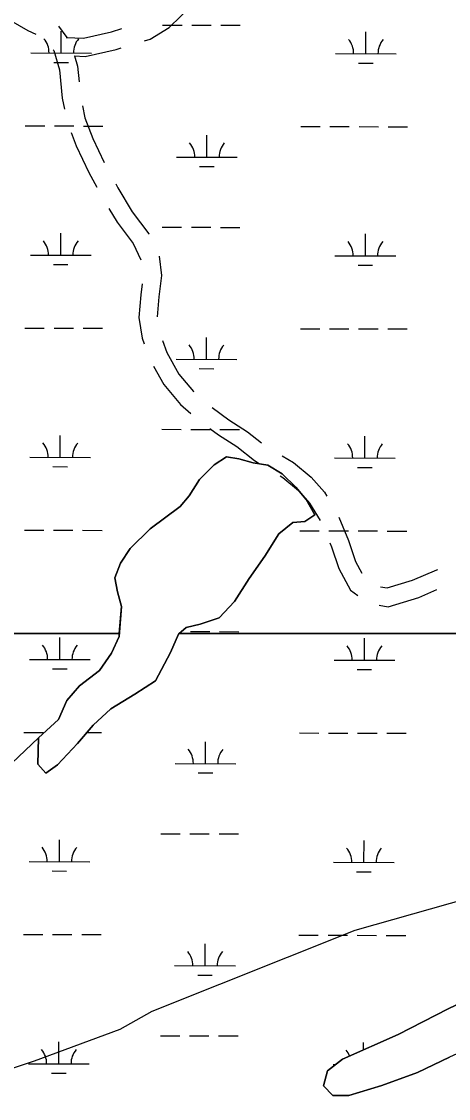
# Model space of a CAD drawing. Extents: x 3177385 to 3215275, y 903885 to 929304.
# Drawn here: x 3187191 to 3187895, y 921988 to 923760 of the extents above; entities that cross this region are included whole.
import ezdxf

# ---------------------------------------------------------------- set-up
doc = ezdxf.new("R2010")
doc.units = 0
for name, color, linetype in [('V-ROAD-CNTR', 7, 'Continuous'), ('V-SITE-VEGE', 7, 'Continuous'), ('V-TOPO-SHOR', 7, 'Continuous'), ('V-WETL-SWMP', 7, 'Continuous')]:
    doc.layers.add(name, color=color, linetype=linetype)

msp = doc.modelspace()

# ---------------------------------------------------------------- linework, layer by layer
at = {"layer": 'V-ROAD-CNTR'}
for points in [[(3187122.9, 923777.2), (3187137.8, 923774.8), (3187173.2, 923762.2), (3187202, 923745.3), (3187214.7, 923739.7)], [(3187394, 923728.7), (3187403.1, 923731.5), (3187434.5, 923750.5), (3187473.2, 923787.9)], [(3187252.3, 923752.8), (3187266.1, 923733.8)], [(3187264.9, 923734.2), (3187293.7, 923733.1), (3187339.8, 923743.5), (3187356.6, 923748.6)], [(3187243.5, 923713.9), (3187244.4, 923712.6), (3187254.1, 923680.9), (3187258.5, 923633.9), (3187262.2, 923616.3)], [(3187278.3, 923703.6), (3187296.5, 923703), (3187347.5, 923714.5), (3187355.8, 923717)], [(3187278.5, 923703.8), (3187283.7, 923686.7), (3187286.1, 923661.1)], [(3187291.8, 923621.5), (3187295.9, 923601.9), (3187308.8, 923567.7), (3187327.4, 923528.5)], [(3187272.9, 923577.9), (3187281.2, 923556), (3187302.1, 923511.6), (3187315.5, 923487.5)], [(3187346.5, 923493.4), (3187350.2, 923486.8), (3187373.6, 923447), (3187401.1, 923411), (3187401.5, 923410.1)], [(3187335.4, 923452.8), (3187348.7, 923430.3), (3187375.4, 923395.2), (3187388.2, 923368.4)], [(3187418.3, 923373.9), (3187422, 923342.1), (3187417.8, 923307.5), (3187415.1, 923274.5)], [(3187390.1, 923328.8), (3187387.9, 923310.5), (3187384.9, 923273), (3187390.4, 923239.3), (3187393.7, 923230.1)], [(3187423.6, 923235.6), (3187430.8, 923215.9), (3187450.5, 923180.1), (3187474.6, 923151.3), (3187475.1, 923150.9)], [(3187409, 923193.3), (3187425.6, 923163.1), (3187453.2, 923130.2), (3187470.3, 923115.4)], [(3187505.7, 923125.2), (3187532.9, 923104.9), (3187563.8, 923085.2), (3187586.8, 923066.9)], [(3187501.7, 923090.7), (3187515.8, 923080.2), (3187546.4, 923060.7), (3187575.1, 923037.9), (3187583.2, 923033)], [(3187620.6, 923045.6), (3187639.3, 923034.5), (3187668.7, 923010.3), (3187690.4, 922985.8), (3187694.2, 922979.4)], [(3187617.6, 923012.5), (3187622, 923009.9), (3187647.8, 922988.6), (3187666.1, 922967.9), (3187683.5, 922939)], [(3187714.1, 922944.8), (3187730.2, 922906.1), (3187741.7, 922871.9), (3187752.2, 922852.6)], [(3187699.3, 922902.3), (3187702.1, 922895.6), (3187714.1, 922859.9), (3187733.2, 922824.6), (3187745.3, 922815.8)], [(3187783.1, 922829.9), (3187793.6, 922828.1), (3187835.5, 922840.9), (3187875.6, 922858.1), (3187877.3, 922858.8)], [(3187780.8, 922799.8), (3187795.5, 922797.3), (3187845.9, 922812.7), (3187875.6, 922825.5)]]:
    msp.add_lwpolyline(points, dxfattribs=at)
at = {"layer": 'V-SITE-VEGE'}
for p, q in [((3187509, 923030.6), (3187529.3, 923043.8)), ((3187529.3, 923043.8), (3187549.6, 923040.9)), ((3187484.6, 923006.6), (3187509, 923030.6)), ((3187549.6, 923040.9), (3187573.3, 923033.8)), ((3187573.3, 923033.8), (3187597.5, 923030)), ((3187597.5, 923030), (3187620.7, 923015.8)), ((3187620.7, 923015.8), (3187643.2, 922994)), ((3187467.8, 922980), (3187484.6, 923006.6)), ((3187643.2, 922994), (3187660.6, 922973.7)), ((3187452.5, 922962.3), (3187467.8, 922980)), ((3187660.6, 922973.7), (3187674.5, 922948.3)), ((3187403.1, 922925.5), (3187452.5, 922962.3)), ((3187658, 922937.6), (3187638.2, 922936.1)), ((3187674.5, 922948.3), (3187658, 922937.6)), ((3187370.3, 922893.2), (3187403.1, 922925.5)), ((3187638.2, 922936.1), (3187615.4, 922917.3)), ((3187615.4, 922917.3), (3187592.3, 922880.4)), ((3187354.2, 922869.1), (3187370.3, 922893.2)), ((3187345.3, 922844.9), (3187354.2, 922869.1)), ((3187592.3, 922880.4), (3187566.2, 922843.7)), ((3187349.5, 922821.8), (3187345.3, 922844.9)), ((3187566.2, 922843.7), (3187542.5, 922805.7)), ((3187356.1, 922797.8), (3187349.5, 922821.8)), ((3187352.4, 922753), (3187356.1, 922797.8)), ((3187542.5, 922805.7), (3187516.9, 922778.9)), ((3187516.9, 922778.9), (3187485.7, 922768.8)), ((3187462.6, 922763.2), (3187451, 922753)), ((3187485.7, 922768.8), (3187462.6, 922763.2)), ((3186176.1, 922753), (3187352.4, 922753)), ((3187451, 922753), (3191273, 922753))]:
    msp.add_line(p, q, dxfattribs=at)
for points in [[(3191273, 922753), (3187451, 922753), (3187450.1, 922752.2), (3187436.9, 922722.1), (3187412.2, 922675.4), (3187378.3, 922653.1), (3187338.5, 922629.1), (3187309.3, 922602.6), (3187283.7, 922572.1), (3187250.9, 922537.2), (3187231.4, 922523.1), (3187218.4, 922538.4), (3187219.4, 922581.3), (3187252.4, 922611.7), (3187266.2, 922643), (3187287.1, 922666.9), (3187319.6, 922692.4), (3187339.9, 922720.9), (3187352, 922748.5), (3187352.4, 922753), (3186176.1, 922753)], [(3187896.6, 922056.2), (3187843.8, 922030.8), (3187785.3, 922009.3), (3187730.8, 921992.8), (3187704.1, 921992.8), (3187688.9, 922009), (3187695.3, 922033.5), (3187720.2, 922052.9), (3187812, 922093.3), (3187894.2, 922135.8), (3187944.9, 922159.7)]]:
    msp.add_lwpolyline(points, dxfattribs=at)
at = {"layer": 'V-TOPO-SHOR'}
for points in [[(3187352, 922748.5), (3187356.1, 922797.8), (3187349.5, 922821.8), (3187345.3, 922844.9), (3187354.2, 922869.1), (3187370.3, 922893.2), (3187403.1, 922925.5), (3187452.5, 922962.3), (3187467.8, 922980), (3187484.6, 923006.6), (3187509, 923030.6), (3187529.3, 923043.8), (3187549.6, 923040.9), (3187573.3, 923033.8)], [(3187573.3, 923033.8), (3187597.5, 923030), (3187620.7, 923015.8), (3187643.2, 922994), (3187660.6, 922973.7), (3187674.5, 922948.3), (3187658, 922937.6), (3187638.2, 922936.1), (3187615.4, 922917.3), (3187592.3, 922880.4)], [(3187592.3, 922880.4), (3187566.2, 922843.7), (3187542.5, 922805.7), (3187516.9, 922778.9), (3187485.7, 922768.8), (3187462.6, 922763.2), (3187450.1, 922752.2), (3187436.9, 922722.1), (3187412.2, 922675.4), (3187378.3, 922653.1), (3187338.5, 922629.1), (3187309.3, 922602.6), (3187283.7, 922572.1), (3187250.9, 922537.2), (3187231.4, 922523.1), (3187218.4, 922538.4), (3187219.4, 922581.3), (3187252.4, 922611.7)], [(3187252.4, 922611.7), (3187266.2, 922643), (3187287.1, 922666.9), (3187319.6, 922692.4), (3187339.9, 922720.9), (3187352, 922748.5)], [(3186210.4, 921990), (3186347, 922075.6), (3186468.4, 922102.4), (3186592.7, 922107), (3186698.6, 922165.9), (3186793.4, 922223.4), (3186893.7, 922327), (3186975.9, 922394.2), (3187067.8, 922474.1), (3187152.9, 922519), (3187219.4, 922581.3)], [(3187053.8, 921961.6), (3187158.4, 922031.7), (3187212.8, 922050), (3187353.7, 922102), (3187406.7, 922131.5), (3187741.4, 922265), (3187960.5, 922327.1), (3188108.5, 922323.3), (3188176.5, 922302.2)], [(3188189.5, 922161.7), (3188133.4, 922139.3), (3188075.1, 922119.8), (3188017.1, 922103.1), (3187947.1, 922079.2), (3187896.6, 922056.2), (3187843.8, 922030.8), (3187785.3, 922009.3), (3187730.8, 921992.8), (3187704.1, 921992.8), (3187688.9, 922009), (3187695.3, 922033.5), (3187720.2, 922052.9), (3187812, 922093.3), (3187894.2, 922135.8), (3187944.9, 922159.7), (3188002.9, 922183.8), (3188071.6, 922214.4), (3188110.1, 922239.7), (3188124, 922262), (3188146.9, 922293), (3188176.5, 922302.2), (3188220.5, 922305.4), (3188269.9, 922305.3)]]:
    msp.add_lwpolyline(points, dxfattribs=at)
at = {"layer": 'V-WETL-SWMP'}
for p, q in [((3187423.9, 923754.5), (3187455.9, 923754.5)), ((3187471.9, 923754.4), (3187503.9, 923754.4)), ((3187519.9, 923754.3), (3187551.9, 923754.2)), ((3187256.8, 923708.5), (3187256.8, 923744.5)), ((3187758.7, 923707.3), (3187758.8, 923743.3)), ((3187206.8, 923708.6), (3187306.8, 923708.4)), ((3187708.7, 923707.5), (3187808.7, 923707.2)), ((3187244.7, 923693.1), (3187268.7, 923693)), ((3187746.6, 923691.9), (3187770.6, 923691.9)), ((3187197.6, 923588.6), (3187229.6, 923588.5)), ((3187245.6, 923588.5), (3187277.6, 923588.4)), ((3187293.6, 923588.3), (3187325.6, 923588.3)), ((3187651.5, 923587.5), (3187683.5, 923587.4)), ((3187699.5, 923587.4), (3187731.5, 923587.3)), ((3187747.5, 923587.3), (3187779.5, 923587.2)), ((3187795.5, 923587.2), (3187827.5, 923587.1)), ((3187496.8, 923537.1), (3187496.9, 923573.1)), ((3187446.8, 923537.2), (3187546.8, 923537)), ((3187484.8, 923521.7), (3187508.8, 923521.7)), ((3187423.2, 923421.9), (3187455.2, 923421.8)), ((3187471.2, 923421.8), (3187503.2, 923421.7)), ((3187519.2, 923421.6), (3187551.2, 923421.6)), ((3187256, 923375.8), (3187256.1, 923411.8)), ((3187757.9, 923374.7), (3187758, 923410.7)), ((3187206, 923375.9), (3187306, 923375.7)), ((3187707.9, 923374.8), (3187807.9, 923374.5)), ((3187243.9, 923360.4), (3187267.9, 923360.4)), ((3187745.9, 923359.3), (3187769.9, 923359.2)), ((3187196.9, 923255.9), (3187228.9, 923255.8)), ((3187244.9, 923255.8), (3187276.9, 923255.7)), ((3187292.9, 923255.7), (3187324.9, 923255.6)), ((3187496.1, 923204.5), (3187496.1, 923240.5)), ((3187650.8, 923254.8), (3187682.8, 923254.8)), ((3187698.8, 923254.7), (3187730.8, 923254.7)), ((3187746.8, 923254.6), (3187778.8, 923254.5)), ((3187794.8, 923254.5), (3187826.8, 923254.4)), ((3187446.1, 923204.6), (3187546.1, 923204.3)), ((3187484, 923189.1), (3187508, 923189)), ((3187255.2, 923043.2), (3187255.3, 923079.2)), ((3187422.4, 923089.2), (3187454.4, 923089.1)), ((3187470.4, 923089.1), (3187502.4, 923089)), ((3187518.4, 923089), (3187550.4, 923088.9)), ((3187757.1, 923042), (3187757.2, 923078)), ((3187205.2, 923043.3), (3187305.2, 923043)), ((3187243.2, 923027.8), (3187267.2, 923027.7)), ((3187707.1, 923042.1), (3187807.1, 923041.9)), ((3187745.1, 923026.6), (3187769.1, 923026.5)), ((3187196.1, 922923.2), (3187228.1, 922923.1)), ((3187244.1, 922923.1), (3187276.1, 922923)), ((3187292.1, 922923), (3187324.1, 922922.9)), ((3187650, 922922.2), (3187682, 922922.1)), ((3187698, 922922.1), (3187730, 922922)), ((3187746, 922921.9), (3187778, 922921.9)), ((3187794, 922921.8), (3187826, 922921.8)), ((3187254.4, 922710.5), (3187254.5, 922746.5)), ((3187469.6, 922756.4), (3187501.6, 922756.3)), ((3187517.6, 922756.3), (3187549.6, 922756.2)), ((3187756.3, 922709.3), (3187756.4, 922745.3)), ((3187204.4, 922710.6), (3187304.4, 922710.4)), ((3187706.3, 922709.4), (3187806.3, 922709.2)), ((3187242.4, 922695.1), (3187266.4, 922695)), ((3187744.3, 922693.9), (3187768.3, 922693.9)), ((3187195.3, 922590.5), (3187227.3, 922590.5)), ((3187299, 922590.3), (3187323.3, 922590.2)), ((3187649.2, 922589.5), (3187681.2, 922589.4)), ((3187697.2, 922589.4), (3187729.2, 922589.3)), ((3187745.2, 922589.3), (3187777.2, 922589.2)), ((3187793.2, 922589.2), (3187825.2, 922589.1)), ((3187494.5, 922539.1), (3187494.6, 922575.1)), ((3187444.5, 922539.2), (3187544.5, 922539)), ((3187482.5, 922523.7), (3187506.5, 922523.7)), ((3187420.8, 922423.8), (3187452.8, 922423.8)), ((3187468.8, 922423.7), (3187500.8, 922423.7)), ((3187516.8, 922423.6), (3187548.8, 922423.6)), ((3187253.7, 922377.8), (3187253.7, 922413.8)), ((3187755.6, 922376.6), (3187755.7, 922412.6)), ((3187203.7, 922377.9), (3187303.7, 922377.7)), ((3187705.6, 922376.8), (3187805.6, 922376.5)), ((3187241.6, 922362.4), (3187265.6, 922362.3)), ((3187743.5, 922361.2), (3187767.5, 922361.2)), ((3187194.5, 922257.9), (3187226.5, 922257.8)), ((3187242.5, 922257.8), (3187274.5, 922257.7)), ((3187290.5, 922257.7), (3187322.5, 922257.6)), ((3187648.4, 922256.8), (3187680.4, 922256.7)), ((3187696.4, 922256.7), (3187728.4, 922256.6)), ((3187744.4, 922256.6), (3187776.4, 922256.5)), ((3187792.4, 922256.5), (3187824.4, 922256.4)), ((3187493.7, 922206.4), (3187493.8, 922242.4)), ((3187443.7, 922206.6), (3187543.7, 922206.3)), ((3187481.7, 922191), (3187505.7, 922191)), ((3187420.1, 922091.2), (3187452.1, 922091.1)), ((3187468.1, 922091.1), (3187500.1, 922091)), ((3187516.1, 922091), (3187548.1, 922090.9)), ((3187252.9, 922045.1), (3187253, 922081.1)), ((3187754.9, 922068.2), (3187754.9, 922080)), ((3187202.9, 922045.2), (3187302.9, 922045)), ((3187704.8, 922044.1), (3187708.8, 922044.1)), ((3187240.9, 922029.7), (3187264.9, 922029.7))]:
    msp.add_line(p, q, dxfattribs=at)
msp.add_lwpolyline([(3187231.4, 922523.1), (3187250.9, 922537.2), (3187283.7, 922572.1), (3187309.3, 922602.6), (3187338.5, 922629.1), (3187378.3, 922653.1), (3187412.2, 922675.4), (3187436.9, 922722.1), (3187450.1, 922752.2), (3187462.6, 922763.2), (3187485.7, 922768.8), (3187516.9, 922778.9), (3187542.5, 922805.7), (3187566.2, 922843.7), (3187592.3, 922880.4), (3187615.4, 922917.3), (3187638.2, 922936.1), (3187658, 922937.6), (3187674.5, 922948.3), (3187660.6, 922973.7), (3187643.2, 922994), (3187620.7, 923015.8), (3187597.5, 923030), (3187573.3, 923033.8), (3187549.6, 923040.9), (3187529.3, 923043.8), (3187509, 923030.6), (3187484.6, 923006.6), (3187467.8, 922980), (3187452.5, 922962.3), (3187403.1, 922925.5), (3187370.3, 922893.2), (3187354.2, 922869.1), (3187345.3, 922844.9), (3187349.5, 922821.8), (3187356.1, 922797.8), (3187352, 922748.5), (3187339.9, 922720.9), (3187319.6, 922692.4), (3187287.1, 922666.9), (3187266.2, 922643), (3187252.4, 922611.7), (3187219.4, 922581.3), (3187218.4, 922538.4)], close=True, dxfattribs=at)
msp.add_lwpolyline([(3187944.9, 922159.7), (3187894.2, 922135.8), (3187812, 922093.3), (3187720.2, 922052.9), (3187695.3, 922033.5), (3187688.9, 922009), (3187704.1, 921992.8), (3187730.8, 921992.8), (3187785.3, 922009.3), (3187843.8, 922030.8), (3187896.6, 922056.2)], dxfattribs=at)
for centre, start, end in [((3187201.5, 923709.1), 359.0948, 40.6385), ((3187312, 923708.8), 139.0948, 180.6385), ((3187703.4, 923707.9), 359.0948, 40.6385), ((3187813.9, 923707.7), 139.0948, 180.6385), ((3187441.6, 923537.7), 359.0948, 40.6385), ((3187552.1, 923537.5), 139.0948, 180.6385), ((3187200.7, 923376.4), 359.0948, 40.6385), ((3187311.2, 923376.2), 139.0948, 180.6385), ((3187702.7, 923375.3), 359.0948, 40.6385), ((3187813.1, 923375), 139.0948, 180.6385), ((3187440.8, 923205.1), 359.0948, 40.6385), ((3187551.3, 923204.8), 139.0948, 180.6385), ((3187200, 923043.8), 359.0948, 40.6385), ((3187310.5, 923043.5), 139.0948, 180.6385), ((3187701.9, 923042.6), 359.0948, 40.6385), ((3187812.4, 923042.3), 139.0948, 180.6385), ((3187199.2, 922711.1), 359.0948, 40.6385), ((3187309.7, 922710.8), 139.0948, 180.6385), ((3187701.1, 922709.9), 359.0948, 40.6385), ((3187811.6, 922709.7), 139.0948, 180.6385), ((3187439.3, 922539.7), 359.0948, 40.6385), ((3187549.8, 922539.5), 139.0948, 180.6385), ((3187198.4, 922378.4), 359.0948, 40.6385), ((3187308.9, 922378.2), 139.0948, 180.6385), ((3187700.3, 922377.2), 359.0948, 40.6385), ((3187810.8, 922377), 139.0948, 180.6385), ((3187438.5, 922207), 359.0948, 40.6385), ((3187549, 922206.8), 139.0948, 180.6385), ((3187197.6, 922045.7), 359.0948, 40.6385), ((3187308.1, 922045.5), 139.0948, 180.6385), ((3187699.6, 922044.6), 22.6426, 40.6385)]:
    msp.add_arc(centre, 35.2, start, end, dxfattribs=at)

doc.saveas('drawing.dxf')
